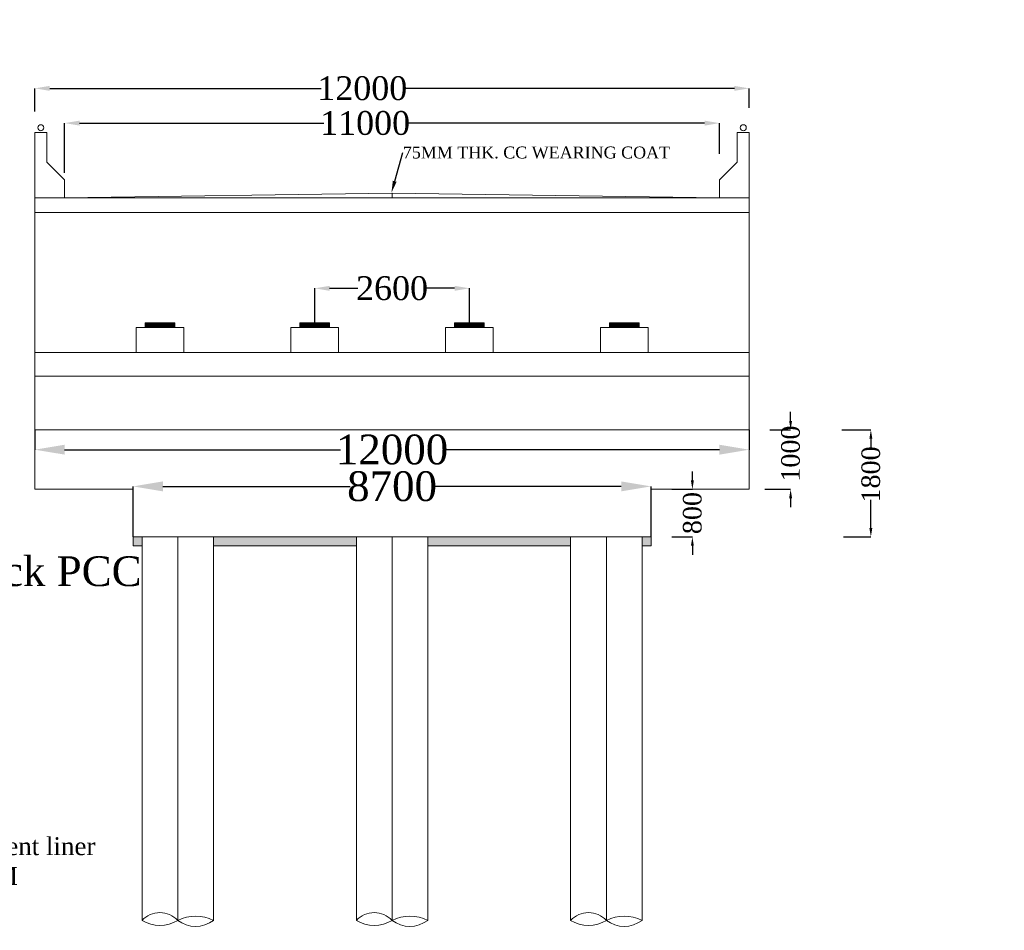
# Model space of a CAD drawing. Header units: millimetres. Extents: x -20950785 to 389010297, y -11535949 to 14056629.
# Tile 485 of 654: x 16064791 to 16097871, y -374867 to -344254. Entities that reach past the tile are written whole.
import ezdxf
from ezdxf import colors
from ezdxf.entities.mleader import LeaderData, LeaderLine
from ezdxf.math import Vec2, Vec3

# ---------------------------------------------------------------- set-up
doc = ezdxf.new("R2010")
doc.units = ezdxf.units.MM
doc.header["$LTSCALE"] = 60
doc.header["$MEASUREMENT"] = 0
doc.styles.add('PDF Arial Bold', font='times.ttf')
doc.dimstyles.get("Standard").update_dxf_attribs({"dimtxt": 400, "dimasz": 215, "dimexe": 0.18, "dimexo": 0.0625, "dimgap": 0.09, "dimtad": 0, "dimtih": 1, "dimtoh": 1, "dimdec": 0, "dimzin": 4, "dimdsep": 46, "dimtxsty": 'Standard', "dimblk": 'OPEN90', "dimcen": 0, "dimadec": 0, "dimazin": 1, "dimtfac": 1, "dimtdec": 0, "dimtix": 1, "dimtofl": 0, "dimtmove": 0, "dimatfit": 3, "dimldrblk": 'OPEN30', "dimfxl": 1, "dimtolj": 1, "dimtzin": 0, "dimarcsym": 0})

# ---------------------------------------------------------------- blocks, each defined once
blk = doc.blocks.new('*D2329')
at = {"color": 0, "linetype": 'Continuous', "lineweight": -2, "ltscale": 2, "transparency": 16777216}
for p, q in [((16065301, -358042), (16065301, -358710)), ((16089301, -358042), (16089301, -358710)), ((16066301, -358710), (16075568, -358710)), ((16088301, -358710), (16079034, -358710))]:
    blk.add_line(p, q, dxfattribs=at)
at = {"color": 0, "linetype": 'Continuous', "lineweight": 9, "ltscale": 2, "transparency": 16777216}
for points in [[(16066301, -358543), (16066301, -358876), (16065301, -358710)], [(16088301, -358543), (16088301, -358876), (16089301, -358710)]]:
    blk.add_solid(points, dxfattribs=at)
at = {"layer": 'Defpoints', "color": 0, "linetype": 'Continuous', "lineweight": 9, "ltscale": 2, "transparency": 16777216}
for p in [(16065301, -358041), (16089301, -358041), (16065301, -358710)]:
    blk.add_point(p, dxfattribs=at)
at = {"color": 0, "linetype": 'Continuous', "lineweight": 9, "ltscale": 2, "transparency": 16777216, "insert": (16077301, -358710), "char_height": 1000, "attachment_point": 5, "style": 'PDF Arial Bold'}
blk.add_mtext('\\A1;12000', dxfattribs=at)
blk = doc.blocks.new('*D2330')
at = {"color": 0, "linetype": 'Continuous', "lineweight": -2, "ltscale": 2, "transparency": 16777216}
for p, q in [((16068601, -361641), (16068601, -359944)), ((16069601, -359944), (16075895, -359944)), ((16085001, -359944), (16078706, -359944)), ((16086001, -361641), (16086001, -359944))]:
    blk.add_line(p, q, dxfattribs=at)
at = {"color": 0, "linetype": 'Continuous', "lineweight": 9, "ltscale": 2, "transparency": 16777216}
for points in [[(16069601, -359777), (16069601, -360111), (16068601, -359944)], [(16085001, -359777), (16085001, -360111), (16086001, -359944)]]:
    blk.add_solid(points, dxfattribs=at)
at = {"layer": 'Defpoints', "color": 0, "linetype": 'Continuous', "lineweight": 9, "ltscale": 2, "transparency": 16777216}
for p in [(16068601, -359944), (16068601, -361641), (16086001, -361641)]:
    blk.add_point(p, dxfattribs=at)
at = {"color": 0, "linetype": 'Continuous', "lineweight": 9, "ltscale": 2, "transparency": 16777216, "insert": (16077301, -359944), "char_height": 1000, "attachment_point": 5, "style": 'PDF Arial Bold'}
blk.add_mtext('\\A1;8700', dxfattribs=at)
blk = doc.blocks.new('*D2331')
at = {"color": 0, "linetype": 'Continuous', "lineweight": -2, "ltscale": 2, "transparency": 16777216}
for p, q in [((16066301, -349404), (16066301, -347732)), ((16066801, -347732), (16075010, -347732)), ((16087801, -347732), (16077782, -347732)), ((16088301, -348767), (16088301, -347732))]:
    blk.add_line(p, q, dxfattribs=at)
at = {"color": 0, "linetype": 'Continuous', "lineweight": 9, "ltscale": 2, "transparency": 16777216}
for points in [[(16066801, -347649), (16066801, -347815), (16066301, -347732)], [(16087801, -347649), (16087801, -347815), (16088301, -347732)]]:
    blk.add_solid(points, dxfattribs=at)
at = {"layer": 'Defpoints', "color": 0, "linetype": 'Continuous', "lineweight": 9, "ltscale": 2, "transparency": 16777216}
for p in [(16066301, -347732), (16088301, -348767), (16066301, -349404)]:
    blk.add_point(p, dxfattribs=at)
at = {"color": 0, "linetype": 'Continuous', "lineweight": 9, "ltscale": 2, "transparency": 16777216, "insert": (16076396, -347732), "char_height": 800, "attachment_point": 5, "style": 'PDF Arial Bold'}
blk.add_mtext('\\A1;11000', dxfattribs=at)
blk = doc.blocks.new('*D2332')
at = {"color": 0, "linetype": 'Continuous', "lineweight": -2, "ltscale": 2, "transparency": 16777216}
for p, q in [((16065301, -347345), (16065301, -346563)), ((16065801, -346563), (16074914, -346563)), ((16088801, -346563), (16077687, -346563)), ((16089301, -347213), (16089301, -346563))]:
    blk.add_line(p, q, dxfattribs=at)
at = {"color": 0, "linetype": 'Continuous', "lineweight": 9, "ltscale": 2, "transparency": 16777216}
for points in [[(16065801, -346480), (16065801, -346646), (16065301, -346563)], [(16088801, -346480), (16088801, -346646), (16089301, -346563)]]:
    blk.add_solid(points, dxfattribs=at)
at = {"layer": 'Defpoints', "color": 0, "linetype": 'Continuous', "lineweight": 9, "ltscale": 2, "transparency": 16777216}
for p in [(16065301, -346563), (16089301, -347213), (16065301, -347345)]:
    blk.add_point(p, dxfattribs=at)
at = {"color": 0, "linetype": 'Continuous', "lineweight": 9, "ltscale": 2, "transparency": 16777216, "insert": (16076301, -346563), "char_height": 800, "attachment_point": 5, "style": 'PDF Arial Bold'}
blk.add_mtext('\\A1;12000', dxfattribs=at)
blk = doc.blocks.new('*D2356')
at = {"color": 0, "linetype": 'Continuous', "lineweight": -2, "ltscale": 2, "transparency": 16777216}
for p, q in [((16092407, -358041), (16093388, -358041)), ((16093387, -358341), (16093387, -358689)), ((16093387, -361341), (16093387, -360394)), ((16092471, -361641), (16093388, -361641))]:
    blk.add_line(p, q, dxfattribs=at)
at = {"color": 0, "linetype": 'Continuous', "lineweight": 9, "ltscale": 2, "transparency": 16777216}
for points in [[(16093337, -358341), (16093437, -358341), (16093387, -358041)], [(16093337, -361341), (16093437, -361341), (16093387, -361641)]]:
    blk.add_solid(points, dxfattribs=at)
at = {"layer": 'Defpoints', "color": 0, "linetype": 'Continuous', "lineweight": 9, "ltscale": 2, "transparency": 16777216}
for p in [(16092407, -358041), (16092471, -361641), (16093387, -361641)]:
    blk.add_point(p, dxfattribs=at)
at = {"color": 0, "linetype": 'Continuous', "lineweight": 9, "ltscale": 2, "transparency": 16777216, "insert": (16093387, -359542), "char_height": 500, "attachment_point": 5, "rotation": 90, "style": 'PDF Arial Bold'}
blk.add_mtext('\\A1;{\\H1.25x;1800}', dxfattribs=at)
blk = doc.blocks.new('*D2383')
at = {"color": 0, "linetype": 'Continuous', "lineweight": -2, "ltscale": 2, "transparency": 16777216}
for p, q in [((16087391, -359741), (16087391, -359441)), ((16086696, -360041), (16087391, -360041)), ((16086696, -361641), (16087391, -361641)), ((16087391, -361941), (16087391, -362241))]:
    blk.add_line(p, q, dxfattribs=at)
at = {"color": 0, "linetype": 'Continuous', "lineweight": 9, "ltscale": 2, "transparency": 16777216}
for points in [[(16087341, -359741), (16087441, -359741), (16087391, -360041)], [(16087341, -361941), (16087441, -361941), (16087391, -361641)]]:
    blk.add_solid(points, dxfattribs=at)
at = {"layer": 'Defpoints', "color": 0, "linetype": 'Continuous', "lineweight": 9, "ltscale": 2, "transparency": 16777216}
for p in [(16086696, -360041), (16086696, -361641), (16087391, -361641)]:
    blk.add_point(p, dxfattribs=at)
at = {"color": 0, "linetype": 'Continuous', "lineweight": 9, "ltscale": 2, "transparency": 16777216, "insert": (16087391, -360841), "char_height": 500, "attachment_point": 5, "rotation": 90, "style": 'PDF Arial Bold'}
blk.add_mtext('\\A1;{\\H1.25x;800}', dxfattribs=at)
blk = doc.blocks.new('*D2384')
at = {"color": 0, "linetype": 'Continuous', "lineweight": -2, "ltscale": 2, "transparency": 16777216}
for p, q in [((16090691, -357741), (16090691, -357441)), ((16089996, -358041), (16090691, -358041)), ((16089827, -360041), (16090691, -360041)), ((16090691, -360341), (16090691, -360641))]:
    blk.add_line(p, q, dxfattribs=at)
at = {"color": 0, "linetype": 'Continuous', "lineweight": 9, "ltscale": 2, "transparency": 16777216}
for points in [[(16090641, -357741), (16090741, -357741), (16090691, -358041)], [(16090641, -360341), (16090741, -360341), (16090691, -360041)]]:
    blk.add_solid(points, dxfattribs=at)
at = {"layer": 'Defpoints', "color": 0, "linetype": 'Continuous', "lineweight": 9, "ltscale": 2, "transparency": 16777216}
for p in [(16089996, -358041), (16089827, -360041), (16090691, -360041)]:
    blk.add_point(p, dxfattribs=at)
at = {"color": 0, "linetype": 'Continuous', "lineweight": 9, "ltscale": 2, "transparency": 16777216, "insert": (16090691, -358841), "char_height": 500, "attachment_point": 5, "rotation": 90, "style": 'PDF Arial Bold'}
blk.add_mtext('\\A1;{\\H1.25x;1000}', dxfattribs=at)
blk = doc.blocks.new('*D4196')
at = {"color": 0, "linetype": 'Continuous', "lineweight": -2, "ltscale": 2, "transparency": 16777216}
for p, q in [((16074701, -354441), (16074701, -353285)), ((16075201, -353285), (16076153, -353285)), ((16079401, -353285), (16078448, -353285)), ((16079901, -354441), (16079901, -353285))]:
    blk.add_line(p, q, dxfattribs=at)
at = {"color": 0, "linetype": 'Continuous', "lineweight": 9, "ltscale": 2, "transparency": 16777216}
for points in [[(16075201, -353202), (16075201, -353369), (16074701, -353285)], [(16079401, -353202), (16079401, -353369), (16079901, -353285)]]:
    blk.add_solid(points, dxfattribs=at)
at = {"layer": 'Defpoints', "color": 0, "linetype": 'Continuous', "lineweight": 9, "ltscale": 2, "transparency": 16777216}
for p in [(16079901, -353285), (16074701, -354441), (16079901, -354441)]:
    blk.add_point(p, dxfattribs=at)
at = {"color": 0, "linetype": 'Continuous', "lineweight": 9, "ltscale": 2, "transparency": 16777216, "insert": (16077301, -353285), "char_height": 800, "attachment_point": 5, "style": 'PDF Arial Bold'}
blk.add_mtext('\\A1;2600', dxfattribs=at)

msp = doc.modelspace()

# ---------------------------------------------------------------- hatches: boundary and pattern name
at = {"linetype": 'Continuous', "lineweight": 9, "ltscale": 2}
h = msp.add_hatch(dxfattribs=at)
h.set_pattern_fill('ANSI31', scale=2)
h.set_pattern_definition([(45, (-8149602.64764, 3060311.5), (-0.1767766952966, 0.1767766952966), [])])
h.paths.add_polyline_path([(16070000.7, -354441.5), (16069000.7, -354441.5), (16069000.7, -354601.5), (16070000.7, -354601.5)])
h = msp.add_hatch(dxfattribs=at)
h.set_pattern_fill('ANSI31', scale=20)
h.set_pattern_definition([(45, (16074557.3524, -354491.5), (-1.76776695, 1.76776695), [])])
h.paths.add_polyline_path([(16075200.7, -354441.5), (16074200.7, -354441.5), (16074200.7, -354601.5), (16075200.7, -354601.5)])
h.paths.add_polyline_path([(16080400.7, -354441.5), (16079400.7, -354441.5), (16079400.7, -354601.5), (16080400.7, -354601.5)])
h.paths.add_polyline_path([(16085600.7, -354441.5), (16084600.7, -354441.5), (16084600.7, -354601.5), (16085600.7, -354601.5)])
h = msp.add_hatch(dxfattribs=at)
h.set_pattern_fill('AR-CONC', scale=50)
h.set_pattern_definition([(50, (-415547.8, 38913.95), (358.6300913, -31.3760675), [37.5, -412.5]), (355, (-415547.8, 38913.95), (-69.375667, 376.096067), [30, -330]), (100.4514445, (-415517.9, 38911.33), (289.254423, 344.7199955), [31.870096, -350.571056]), (46.1842, (-415547.8, 39013.95), (533.620665, -82.75964), [56.25, -618.75]), (96.6356355, (-415503.33, 39007.05), (467.330973, 487.0593), [47.805171, -525.85688]), (351.184164, (-415547.8, 39013.95), (467.330973, 487.0593), [45, -495]), (21, (-415497.8, 38988.95), (298.453526, -201.3094453), [37.5, -412.5]), (326, (-415497.8, 38988.95), (121.657666, 362.5750225), [30, -330]), (71.4514447, (-415472.93, 38972.17), (420.1111884, 161.2655764), [31.870095, -350.571056]), (37.5, (-415547.8, 38913.95), (6.0799277, 166.4469269), [0, -326, 0, -335, 0, -331.25]), (7.5, (-415547.8, 38913.95), (131.5347687, 197.205856), [0, -191, 0, -318.5, 0, -126.25]), (327.5, (-415659.3, 38913.95), (266.9112181, -11.2774359), [0, -125, 0, -390, 0, -517.5]), (317.5, (-415709.3, 38913.95), (291.5930847, 50.0524912), [0, -162.5, 0, -259, 0, -367.5])])
h.paths.add_polyline_path([(16076100.7, -361641.5), (16071300.7, -361641.5), (16071300.7, -361941.5), (16076100.7, -361941.5)])
h.paths.add_polyline_path([(16083300.7, -361641.5), (16078500.7, -361641.5), (16078500.7, -361941.5), (16083300.7, -361941.5)])
h.paths.add_polyline_path([(16086000.7, -361641.5), (16085700.7, -361641.5), (16085700.7, -361941.5), (16086000.7, -361941.5)])
h.paths.add_polyline_path([(16068900.7, -361641.5), (16068600.7, -361641.5), (16068600.7, -361941.5), (16068900.7, -361941.5)])
h.paths.add_polyline_path([(16053458.37, -361641.5), (16048658.37, -361641.5), (16048658.37, -361941.5), (16053458.37, -361941.5)])
h.paths.add_polyline_path([(16056158.37, -361641.5), (16055858.37, -361641.5), (16055858.37, -361941.5), (16056158.37, -361941.5)])
h.paths.add_polyline_path([(16046258.37, -361641.5), (16041458.37, -361641.5), (16041458.37, -361941.5), (16046258.37, -361941.5)])
h.paths.add_polyline_path([(16039058.37, -361641.5), (16038758.37, -361641.5), (16038758.37, -361941.5), (16039058.37, -361941.5)])

# ---------------------------------------------------------------- linework, layer by layer
at = {"color": 7, "linetype": 'Continuous', "lineweight": 9, "ltscale": 2}
for p, q in [((16065300.7, -350241.5), (16065300.7, -348041.5)), ((16065300.7, -348041.5), (16065700.7, -348041.5)), ((16065700.7, -348041.5), (16065700.7, -349041.5)), ((16089300.7, -348041.5), (16088900.7, -348041.5)), ((16088900.7, -348041.5), (16088900.7, -349041.5)), ((16089300.7, -350241.5), (16089300.7, -348041.5)), ((16065700.7, -349041.5), (16066300.7, -349641.5)), ((16088900.7, -349041.5), (16088300.7, -349641.5)), ((16066300.7, -350241.5), (16066300.7, -349641.5)), ((16088300.7, -350241.5), (16088300.7, -349641.5)), ((16065300.7, -358041.5), (16065300.7, -350091.5)), ((16089300.7, -350241.5), (16065300.7, -350241.5)), ((16077300.7, -350091.5), (16066300.7, -350241.5)), ((16077300.7, -350091.5), (16077300.7, -350241.5)), ((16077300.7, -350091.5), (16088300.7, -350241.5)), ((16089300.7, -358041.5), (16089300.7, -350091.5)), ((16089300.7, -350741.5), (16065300.7, -350741.5)), ((16070300.7, -354601.5), (16068700.7, -354601.5)), ((16068700.7, -355441.5), (16068700.7, -354601.5)), ((16069000.7, -354601.5), (16069000.7, -354441.5)), ((16070000.7, -354441.5), (16069000.7, -354441.5)), ((16070000.7, -354601.5), (16070000.7, -354441.5)), ((16070300.7, -355441.5), (16070300.7, -354601.5)), ((16075500.7, -354601.5), (16073900.7, -354601.5)), ((16073900.7, -355441.5), (16073900.7, -354601.5)), ((16074200.7, -354601.5), (16074200.7, -354441.5)), ((16075200.7, -354441.5), (16074200.7, -354441.5)), ((16075200.7, -354601.5), (16075200.7, -354441.5)), ((16075500.7, -355441.5), (16075500.7, -354601.5)), ((16080700.7, -354601.5), (16079100.7, -354601.5)), ((16079100.7, -355441.5), (16079100.7, -354601.5)), ((16079400.7, -354601.5), (16079400.7, -354441.5)), ((16080400.7, -354441.5), (16079400.7, -354441.5)), ((16080400.7, -354601.5), (16080400.7, -354441.5)), ((16080700.7, -355441.5), (16080700.7, -354601.5)), ((16085900.7, -354601.5), (16084300.7, -354601.5)), ((16084300.7, -355441.5), (16084300.7, -354601.5)), ((16084600.7, -354601.5), (16084600.7, -354441.5)), ((16085600.7, -354441.5), (16084600.7, -354441.5)), ((16085600.7, -354601.5), (16085600.7, -354441.5)), ((16085900.7, -355441.5), (16085900.7, -354601.5)), ((16089300.7, -355441.5), (16065300.7, -355441.5)), ((16089300.7, -356241.5), (16065300.7, -356241.5)), ((16089300.7, -358041.5), (16065300.7, -358041.5)), ((16065300.7, -360041.5), (16065300.7, -358041.5)), ((16065300.7, -360041.5), (16065300.7, -358041.5)), ((16089300.7, -358041.5), (16089300.7, -360041.5)), ((16089300.7, -360041.5), (16089300.7, -358041.5)), ((16068600.7, -360041.5), (16065300.7, -360041.5)), ((16068600.7, -360041.5), (16068600.7, -361641.5)), ((16086000.7, -360041.5), (16086000.7, -361641.5)), ((16089300.7, -360041.5), (16086000.7, -360041.5)), ((16086000.7, -361641.5), (16068600.7, -361641.5)), ((16068600.7, -361641.5), (16068600.7, -361941.5)), ((16068900.7, -374531.72), (16068900.7, -361641.5)), ((16070100.7, -374531.72), (16070100.7, -361641.5)), ((16071300.7, -374531.72), (16071300.7, -361641.5)), ((16076100.7, -374531.72), (16076100.7, -361641.5)), ((16077300.7, -374531.72), (16077300.7, -361641.5)), ((16078500.7, -374531.72), (16078500.7, -361641.5)), ((16083300.7, -374531.72), (16083300.7, -361641.5)), ((16084500.7, -374531.72), (16084500.7, -361641.5)), ((16085700.7, -374531.72), (16085700.7, -361641.5)), ((16086000.7, -361641.5), (16086000.7, -361941.5)), ((16068900.7, -361941.5), (16068600.7, -361941.5)), ((16076100.7, -361941.5), (16071300.7, -361941.5)), ((16083300.7, -361941.5), (16078500.7, -361941.5)), ((16086000.7, -361941.5), (16085700.7, -361941.5))]:
    msp.add_line(p, q, dxfattribs=at)
for centre, radius in [((16160900.55, -355869.55), 347474.95), ((16065500.7, -347885.5), 100), ((16089100.7, -347885.5), 100)]:
    msp.add_circle(centre, radius, dxfattribs=at)
at = {"color": 7, "linetype": 'Continuous', "lineweight": 9}
for centre, radius, start, end in [((16069500.7, -375097.11), 824.41, 43.298588, 136.701412), ((16070700.7, -375788), 1392.2, 64.47076, 115.52924), ((16076700.7, -375097.11), 824.41, 43.298588, 136.701412), ((16077900.7, -375788), 1392.2, 64.47076, 115.52924), ((16083900.7, -375097.11), 824.41, 43.298588, 136.701412), ((16085100.7, -375788), 1392.2, 64.47076, 115.52924), ((16069500.7, -373581.93), 1123.43, 237.718709, 302.281291), ((16070700.7, -373752.68), 983.31, 232.39741, 307.60259), ((16076700.7, -373581.93), 1123.43, 237.718709, 302.281291), ((16077900.7, -373752.68), 983.31, 232.39741, 307.60259), ((16083900.7, -373581.93), 1123.43, 237.718709, 302.281291), ((16085100.7, -373752.68), 983.31, 232.39741, 307.60259)]:
    msp.add_arc(centre, radius, start, end, dxfattribs=at)

# ---------------------------------------------------------------- texts
at = {"color": 7, "linetype": 'Continuous', "lineweight": 9, "ltscale": 2, "char_height": 900, "attachment_point": 1, "style": 'PDF Arial Bold'}
for insert in [(14741572.99, -350659.03), (14790512.99, -355759.16), (14758381.99, -356087.66), (14775000.99, -359803.66)]:
    msp.add_mtext_dynamic_manual_height_columns('\\pi1677.72757,t6177.72757;CR- 50 %', width=8577.0125, gutter_width=1, heights=[936.34], dxfattribs=dict(at, insert=insert))
at = {"linetype": 'Continuous', "lineweight": 9, "insert": (14648301.79, -365064.49), "char_height": 1300, "width": 25045.2677, "attachment_point": 1}
msp.add_mtext('\\pi5418.09167,t45718.09167;{\\fTimes New Roman|b0|i0|c0|p18;\\L ELEVATION OF \\P\\pi2504.57329,t42804.57329;ABUTMENT ELEMENT \\P\\pi7381.21352,t47681.21352;DIRECTION}', dxfattribs=at)

# ---------------------------------------------------------------- dimensions: what is measured, and where the dimension line sits
at = {"color": 7, "linetype": 'Continuous', "lineweight": 9, "ltscale": 2}
for base, p1, p2, text, picture, middle in [((16065300.7, -346563), (16089300.7, -347213), (16065300.7, -347345), '12000', '*D2332', (16076300.7, -346563)), ((16066300.7, -347732), (16088300.7, -348767), (16066300.7, -349404), '11000', '*D2331', (16076396, -347732))]:
    dim = msp.add_linear_dim(base=base, p1=p1, p2=p2, text=text, dimstyle='Standard', override={"dimtxt": 800, "dimasz": 500, "dimtxsty": 'PDF Arial Bold', "dimfxl": 300}, dxfattribs=at)
    dim.commit()
    dim.dimension.update_dxf_attribs({"geometry": picture, "text_midpoint": middle, "dimtype": 160})
for base, p1, p2, text, override, picture, middle in [((16079900.7, -353285.5), (16074700.7, -354441.5), (16079900.7, -354441.5), '2600', {"dimtxt": 800, "dimasz": 500, "dimtxsty": 'PDF Arial Bold', "dimfxl": 300}, '*D4196', (16077300.7, -353285.5)), ((16065300.7, -358709.82), (16089300.7, -358041.5), (16065300.7, -358041.5), '12000', {"dimtxt": 1000, "dimasz": 1000, "dimtxsty": 'PDF Arial Bold', "dimfxl": 300}, '*D2329', (16077300.7, -358709.82)), ((16068600.7, -359944.15), (16086000.7, -361641.5), (16068600.7, -361641.5), '8700', {"dimtxt": 1000, "dimasz": 1000, "dimtxsty": 'PDF Arial Bold', "dimfxl": 300}, '*D2330', (16077300.7, -359944.15))]:
    dim = msp.add_linear_dim(base=base, p1=p1, p2=p2, text=text, dimstyle='Standard', override=override, dxfattribs=at)
    dim.commit()
    dim.dimension.update_dxf_attribs({"geometry": picture, "text_midpoint": middle})
for base, p1, p2, text, picture, middle in [((16090691.23, -360041.5), (16089996.05, -358041.5), (16089827.05, -360041.5), '{\\H1.25x;1000}', '*D2384', (16090691.23, -358841.5)), ((16093387.37, -361641.5), (16092407.37, -358041.5), (16092470.7, -361641.5), '{\\H1.25x;1800}', '*D2356', (16093387.37, -359541.5)), ((16087391.23, -361641.5), (16086696.05, -360041.5), (16086696.05, -361641.5), '{\\H1.25x;800}', '*D2383', (16087391.23, -360841.5))]:
    dim = msp.add_linear_dim(base=base, p1=p1, p2=p2, angle=90, text=text, dimstyle='Standard', override={"dimtxt": 500, "dimasz": 300, "dimtxsty": 'PDF Arial Bold', "dimfxl": 300}, dxfattribs=at)
    dim.commit()
    dim.dimension.update_dxf_attribs({"geometry": picture, "text_midpoint": middle, "dimtype": 160, "text_rotation": 90})

# ---------------------------------------------------------------- leaders
ml = msp.add_multileader_mtext('Standard', dxfattribs=at)
ml.set_content('{\\fTimes New Roman|b0|i0|c0|p18;75MM THK. CC WEARING COAT }', color=7)
ml.set_leader_properties()
ml.build(insert=Vec2(0, 0))
ml.multileader.update_dxf_attribs({"has_dogleg": 0, "text_right_attachment_type": 6, "dogleg_length": 0.36, "arrow_head_size": 400})
ctx = ml.context
ctx.base_point, ctx.char_height, ctx.arrow_head_size, ctx.landing_gap_size, ctx.plane_origin = Vec3(16077662.82, -348723.75), 400, 400, 0.18, Vec3(16088023.4, -350023.63)
ctx.right_attachment = 6
notes = []
notes.append((ctx, [(0, (1, 1, 0), (16077662.1, -348723.75), (1, 0), 0.72, [(0, [(16077280.88, -350071.67)], 0, [])])]))
ctx.mtext.insert, ctx.mtext.flow_direction = Vec3(16077663, -348519.28), 5
ml = msp.add_multileader_mtext('Standard', dxfattribs=at)
ml.set_content('{\\fTimes New Roman|b0|i0|c0|p18;\\C256;150mm thick PCC}', color=7)
ml.set_leader_properties()
ml.build(insert=Vec2(0, 0))
ml.multileader.update_dxf_attribs({"text_right_attachment_type": 6, "dogleg_length": 0.36, "arrow_head_size": 500})
ctx = ml.context
ctx.base_point, ctx.char_height, ctx.arrow_head_size, ctx.landing_gap_size, ctx.plane_origin = Vec3(16057642.11, -362805.39), 1000, 500, 0.09, Vec3(16056158.37, -361841.5)
ctx.right_attachment = 6
notes.append((ctx, [(0, (1, 1, 0), (16057641.75, -362805.39), (1, 0), 0.36, [(0, [(16056158.37, -361841.5)], 0, [])])]))
ctx.mtext.insert, ctx.mtext.flow_direction = Vec3(16057642.2, -362294.22), 5
ml = msp.add_multileader_mtext('Standard', dxfattribs=at)
ml.set_content('{\\fTimes New Roman|b0|i0|c0|p18;\\C256;6mm thick Permanent liner \\PRL 92.080M}', color=7)
ml.set_leader_properties()
ml.build(insert=Vec2(0, 0))
ml.multileader.update_dxf_attribs({"text_right_attachment_type": 6, "dogleg_length": 0.36, "arrow_head_size": 500})
ctx = ml.context
ctx.base_point, ctx.char_height, ctx.arrow_head_size, ctx.landing_gap_size, ctx.plane_origin = Vec3(16057570.86, -372045.23), 600, 500, 0.09, Vec3(16055125.5, -371081.34)
ctx.right_attachment, ctx.text_align_type = 6, 1
notes.append((ctx, [(0, (1, 1, 0), (16057570.5, -372045.23), (1, 0), 0.36, [(0, [(16055125.5, -372944.34)], 0, [])])]))
ctx.mtext.insert, ctx.mtext.alignment, ctx.mtext.flow_direction = Vec3(16062389.34, -371739.17), 2, 5
for ctx, leaders in notes:
    for number, flags, end, landing, length, lines in leaders:
        leader = LeaderData()
        leader.index, (leader.has_last_leader_line, leader.has_dogleg_vector, leader.attachment_direction) = number, flags
        leader.last_leader_point, leader.dogleg_vector, leader.dogleg_length = Vec3(end), Vec3(landing), length
        for number, points, colour, breaks in lines:
            line = LeaderLine()
            line.index, line.vertices, line.color, line.breaks = number, Vec3.list(points), colors.encode_raw_color(colour), breaks
            leader.lines.append(line)
        ctx.leaders.append(leader)

doc.saveas('drawing.dxf')
